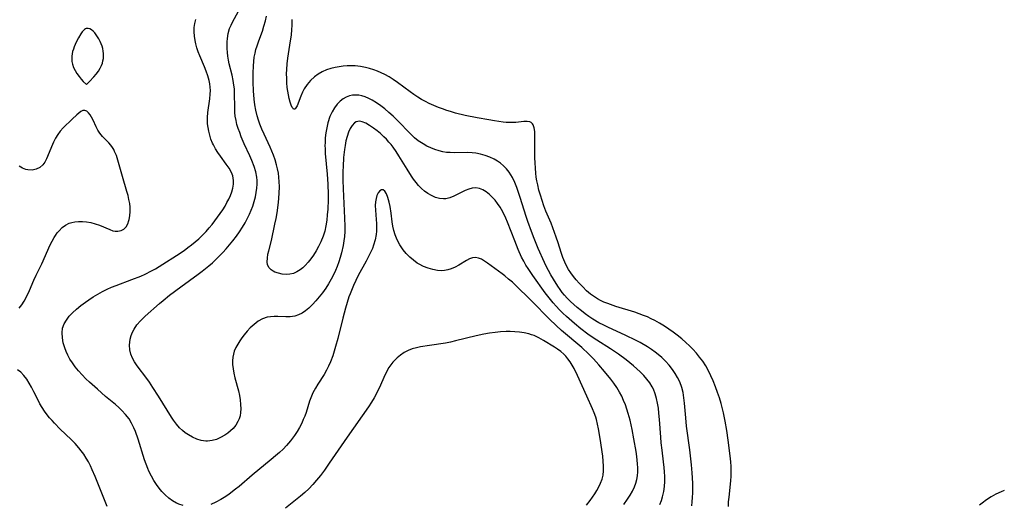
# Model space of a CAD drawing. Header units: inches. Extents: x 1073367 to 1082519, y 1569854 to 1574957.
# Tile 404 of 565: x 1081296 to 1081625, y 1572414 to 1572576. Entities that reach past the tile are written whole.
import ezdxf

# ---------------------------------------------------------------- set-up
doc = ezdxf.new("R2010")
doc.units = ezdxf.units.IN
doc.header["$MEASUREMENT"] = 0
doc.layers.add('CGG_CurvaNivelLidar_v1', color=7, linetype='Continuous', lineweight=30, true_color=0x008008)

msp = doc.modelspace()

# ---------------------------------------------------------------- linework, layer by layer
at = {"layer": 'CGG_CurvaNivelLidar_v1'}
for points in [[(1081509.9046, 1572414.0918, 74), (1081510.3893, 1572415.3582, 74), (1081510.7733, 1572416.6647, 74), (1081511.143, 1572418.3763, 74), (1081511.3871, 1572420.1256, 74), (1081511.5035, 1572421.7879, 74), (1081511.5183, 1572423.4663, 74), (1081511.4532, 1572424.9442, 74), (1081511.329, 1572426.4268, 74), (1081511.1067, 1572428.3383, 74), (1081510.594, 1572432.1788, 74), (1081510.3237, 1572434.6121, 74), (1081510.1615, 1572436.571, 74), (1081509.7707, 1572442.4389, 74), (1081509.5757, 1572444.5716, 74), (1081509.3707, 1572446.2361, 74), (1081509.105, 1572447.8734, 74), (1081508.761, 1572449.4735, 74), (1081508.3155, 1572451.0238, 74), (1081507.7379, 1572452.5082, 74), (1081507.305, 1572453.3729, 74), (1081506.4901, 1572454.6815, 74), (1081505.548, 1572455.9226, 74), (1081504.5065, 1572457.1091, 74), (1081503.3261, 1572458.3096, 74), (1081502.2056, 1572459.3534, 74), (1081501.0424, 1572460.3684, 74), (1081498.6231, 1572462.3274, 74), (1081496.0823, 1572464.2078, 74), (1081493.4076, 1572466.0106, 74), (1081488.7873, 1572468.9394, 74), (1081487.3245, 1572469.9186, 74), (1081485.8857, 1572470.9327, 74), (1081483.5204, 1572472.7087, 74), (1081481.339, 1572474.4709, 74), (1081478.6697, 1572476.7988, 74), (1081477.4928, 1572477.9083, 74), (1081476.3493, 1572479.0506, 74), (1081475.2425, 1572480.2275, 74), (1081474.2681, 1572481.3326, 74), (1081473.3246, 1572482.4646, 74), (1081471.5795, 1572484.7148, 74), (1081467.4443, 1572490.4668, 74), (1081465.8959, 1572492.77, 74), (1081465.1811, 1572493.9398, 74), (1081464.4383, 1572495.2723, 74), (1081463.7456, 1572496.6357, 74), (1081462.6081, 1572499.1498, 74), (1081461.4547, 1572502.0108, 74), (1081459.069, 1572508.2447, 74), (1081458.4684, 1572509.6668, 74), (1081457.8183, 1572511.049, 74), (1081457.0403, 1572512.4864, 74), (1081456.5322, 1572513.3214, 74), (1081455.7237, 1572514.5081, 74), (1081454.8599, 1572515.6185, 74), (1081453.9474, 1572516.6412, 74), (1081452.9902, 1572517.5595, 74), (1081451.913, 1572518.4074, 74), (1081450.7967, 1572519.0807, 74), (1081449.6497, 1572519.5419, 74), (1081448.478, 1572519.7414, 74), (1081447.2851, 1572519.6429, 74), (1081446.078, 1572519.3057, 74), (1081444.8617, 1572518.8049, 74), (1081441.0863, 1572516.9269, 74), (1081439.7957, 1572516.4172, 74), (1081438.4893, 1572516.1028, 74), (1081437.6739, 1572516.045, 74), (1081436.3384, 1572516.1802, 74), (1081435.0025, 1572516.5554, 74), (1081433.6831, 1572517.1323, 74), (1081432.3985, 1572517.8852, 74), (1081431.3422, 1572518.6557, 74), (1081430.334, 1572519.5322, 74), (1081429.3841, 1572520.508, 74), (1081428.5116, 1572521.5601, 74), (1081427.6892, 1572522.6838, 74), (1081427.0371, 1572523.6485, 74), (1081425.5815, 1572525.9316, 74), (1081422.7981, 1572530.426, 74), (1081421.8449, 1572531.8888, 74), (1081420.8479, 1572533.3076, 74), (1081420.1807, 1572534.179, 74), (1081419.4863, 1572535.0182, 74), (1081418.6554, 1572535.9359, 74), (1081417.791, 1572536.8008, 74), (1081416.6513, 1572537.8217, 74), (1081415.4908, 1572538.7619, 74), (1081414.3364, 1572539.6297, 74), (1081412.9991, 1572540.5613, 74), (1081411.7115, 1572541.3201, 74), (1081410.4796, 1572541.8153, 74), (1081409.6576, 1572541.9467, 74), (1081409.0797, 1572541.9032, 74), (1081408.5363, 1572541.7274, 74), (1081408.0225, 1572541.4162, 74), (1081407.1794, 1572540.532, 74), (1081406.5408, 1572539.489, 74), (1081405.9908, 1572538.2622, 74), (1081405.5242, 1572536.8953, 74), (1081405.1358, 1572535.4076, 74), (1081404.8256, 1572533.8395, 74), (1081404.6287, 1572532.5273, 74), (1081404.346, 1572529.8242, 74), (1081404.169, 1572526.8311, 74), (1081404.1297, 1572525.3354, 74), (1081404.1307, 1572522.3423, 74), (1081404.2128, 1572519.3564, 74), (1081404.6772, 1572509.6391, 74), (1081404.7531, 1572506.9107, 74), (1081404.7292, 1572505.2052, 74), (1081404.624, 1572503.5094, 74), (1081404.4488, 1572502.0102, 74), (1081404.2035, 1572500.5213, 74), (1081403.6681, 1572498.0914, 74), (1081403.2449, 1572496.5465, 74), (1081402.7614, 1572495.0197, 74), (1081402.2142, 1572493.5157, 74), (1081401.6335, 1572492.1191, 74), (1081400.9918, 1572490.751, 74), (1081400.1858, 1572489.2259, 74), (1081399.3118, 1572487.743, 74), (1081398.3769, 1572486.3053, 74), (1081397.2579, 1572484.7399, 74), (1081396.2082, 1572483.3701, 74), (1081395.1077, 1572482.0264, 74), (1081393.9684, 1572480.7613, 74), (1081392.7745, 1572479.6072, 74), (1081391.6657, 1572478.7117, 74), (1081390.5051, 1572477.9504, 74), (1081389.2961, 1572477.3472, 74), (1081388.0393, 1572476.9337, 74), (1081386.4681, 1572476.7101, 74), (1081385.1101, 1572476.6865, 74), (1081382.3534, 1572476.8019, 74), (1081381.1632, 1572476.8142, 74), (1081379.9888, 1572476.7441, 74), (1081378.8411, 1572476.5479, 74), (1081377.3035, 1572476.0095, 74), (1081375.8413, 1572475.2035, 74), (1081374.4671, 1572474.1904, 74), (1081373.1749, 1572473.0106, 74), (1081372.1477, 1572471.9078, 74), (1081371.1753, 1572470.7374, 74), (1081370.4001, 1572469.7197, 74), (1081369.6712, 1572468.673, 74), (1081369.0033, 1572467.5975, 74), (1081368.3813, 1572466.4232, 74), (1081367.8738, 1572465.2107, 74), (1081367.576, 1572464.2367, 74), (1081367.3746, 1572463.2387, 74), (1081367.2686, 1572462.0433, 74), (1081367.29, 1572460.8271, 74), (1081367.4582, 1572459.3513, 74), (1081367.742, 1572457.8614, 74), (1081368.1014, 1572456.3606, 74), (1081369.2241, 1572452.0299, 74), (1081369.5493, 1572450.496, 74), (1081369.8048, 1572448.9707, 74), (1081369.973, 1572447.4661, 74), (1081370.0309, 1572445.9958, 74), (1081369.9729, 1572444.8165, 74), (1081369.7875, 1572443.6794, 74), (1081369.4806, 1572442.6745, 74), (1081369.0541, 1572441.7138, 74), (1081368.3403, 1572440.5287, 74), (1081367.4673, 1572439.4404, 74), (1081366.6137, 1572438.6072, 74), (1081365.6756, 1572437.8533, 74), (1081364.6726, 1572437.1759, 74), (1081363.3098, 1572436.4187, 74), (1081361.8905, 1572435.8116, 74), (1081360.434, 1572435.3888, 74), (1081358.9562, 1572435.1983, 74), (1081358.3438, 1572435.2015, 74), (1081356.8615, 1572435.4083, 74), (1081355.3945, 1572435.851, 74), (1081353.957, 1572436.4844, 74), (1081352.5646, 1572437.2778, 74), (1081351.528, 1572437.9915, 74), (1081350.5407, 1572438.7886, 74), (1081349.6156, 1572439.6715, 74), (1081348.551, 1572440.9044, 74), (1081347.5722, 1572442.2418, 74), (1081346.8951, 1572443.2596, 74), (1081342.6133, 1572450.1648, 74), (1081340.6581, 1572453.1661, 74), (1081339.5192, 1572454.8452, 74), (1081338.6397, 1572456.0763, 74), (1081335.4082, 1572460.3746, 74), (1081334.5625, 1572461.6318, 74), (1081333.8457, 1572462.9082, 74), (1081333.3134, 1572464.222, 74), (1081332.9951, 1572465.7204, 74), (1081332.9294, 1572467.2568, 74), (1081333.0079, 1572468.2734, 74), (1081333.1756, 1572469.2858, 74), (1081333.4727, 1572470.4254, 74), (1081333.8848, 1572471.5355, 74), (1081334.4201, 1572472.6021, 74), (1081335.3774, 1572474.0007, 74), (1081336.5275, 1572475.3135, 74), (1081338.1791, 1572476.9096, 74), (1081342.9222, 1572481.0942, 74), (1081344.1586, 1572482.1568, 74), (1081346.2922, 1572483.9073, 74), (1081349.9759, 1572486.6927, 74), (1081355.8238, 1572490.9546, 74), (1081357.0939, 1572491.9185, 74), (1081359.3296, 1572493.7177, 74), (1081360.5398, 1572494.7683, 74), (1081361.721, 1572495.8498, 74), (1081362.8717, 1572496.9622, 74), (1081363.9884, 1572498.1074, 74), (1081365.1555, 1572499.3867, 74), (1081366.2814, 1572500.7021, 74), (1081367.368, 1572502.0493, 74), (1081368.552, 1572503.6152, 74), (1081369.5824, 1572505.0791, 74), (1081370.5599, 1572506.5738, 74), (1081371.4771, 1572508.0992, 74), (1081372.3211, 1572509.658, 74), (1081372.9409, 1572510.9477, 74), (1081373.5013, 1572512.2585, 74), (1081374.0004, 1572513.5873, 74), (1081374.5071, 1572515.182, 74), (1081374.9171, 1572516.7919, 74), (1081375.1879, 1572518.1975, 74), (1081375.3736, 1572519.6052, 74), (1081375.4648, 1572521.0101, 74), (1081375.4599, 1572522.1348, 74), (1081375.3727, 1572523.2523, 74), (1081375.0394, 1572525.0582, 74), (1081374.5168, 1572526.8441, 74), (1081373.7456, 1572528.8869, 74), (1081373.0611, 1572530.4545, 74), (1081371.189, 1572534.4779, 74), (1081370.2038, 1572536.7658, 74), (1081369.6625, 1572538.1606, 74), (1081369.1731, 1572539.5627, 74), (1081368.7668, 1572540.9057, 74), (1081368.4385, 1572542.2579, 74), (1081368.2097, 1572543.6118, 74), (1081368.0846, 1572544.928, 74), (1081368.0219, 1572546.5073, 74), (1081367.9777, 1572551.2419, 74), (1081367.8868, 1572552.7933, 74), (1081367.7552, 1572553.9954, 74), (1081367.5021, 1572555.5351, 74), (1081367.1029, 1572557.3911, 74), (1081366.2092, 1572561.0838, 74), (1081365.9286, 1572562.3844, 74), (1081365.6991, 1572563.6876, 74), (1081365.545, 1572564.9412, 74), (1081365.4593, 1572566.1942, 74), (1081365.4439, 1572567.4417, 74), (1081365.4891, 1572568.507, 74), (1081365.5862, 1572569.561, 74), (1081365.8572, 1572571.2414, 74), (1081366.3004, 1572572.8628, 74), (1081366.7853, 1572574.0734, 74), (1081367.3665, 1572575.2451, 74), (1081369.1704, 1572578.4249, 74)], [(1081350.8431, 1572413.6946, 74.5), (1081349.3088, 1572414.2002, 74.5), (1081348.8779, 1572414.3858, 74.5), (1081348.547, 1572414.5437, 74.5), (1081347.2274, 1572415.3098, 74.5), (1081345.9841, 1572416.2296, 74.5), (1081344.8129, 1572417.2745, 74.5), (1081343.7142, 1572418.4244, 74.5), (1081342.8243, 1572419.4928, 74.5), (1081341.8771, 1572420.7776, 74.5), (1081340.9999, 1572422.1248, 74.5), (1081340.1974, 1572423.5278, 74.5), (1081339.3988, 1572425.1584, 74.5), (1081338.9905, 1572426.1087, 74.5), (1081338.4484, 1572427.5041, 74.5), (1081337.95, 1572428.921, 74.5), (1081335.794, 1572435.8281, 74.5), (1081334.8785, 1572438.435, 74.5), (1081334.3532, 1572439.6943, 74.5), (1081333.6051, 1572441.2011, 74.5), (1081332.7332, 1572442.6276, 74.5), (1081331.6032, 1572444.106, 74.5), (1081330.3313, 1572445.484, 74.5), (1081329.2929, 1572446.4736, 74.5), (1081328.2078, 1572447.4308, 74.5), (1081324.9156, 1572450.1607, 74.5), (1081322.1738, 1572452.5006, 74.5), (1081319.5736, 1572454.8781, 74.5), (1081318.3714, 1572456.0424, 74.5), (1081317.1055, 1572457.3361, 74.5), (1081315.8972, 1572458.6681, 74.5), (1081314.7678, 1572460.0476, 74.5), (1081313.8628, 1572461.3011, 74.5), (1081313.045, 1572462.5946, 74.5), (1081312.3254, 1572463.9241, 74.5), (1081311.7751, 1572465.139, 74.5), (1081311.3097, 1572466.3695, 74.5), (1081310.8165, 1572468.0331, 74.5), (1081310.4997, 1572469.685, 74.5), (1081310.4021, 1572471.3036, 74.5), (1081310.5861, 1572472.8646, 74.5), (1081311.0996, 1572474.326, 74.5), (1081311.8357, 1572475.6248, 74.5), (1081312.7638, 1572476.8644, 74.5), (1081313.8441, 1572478.0467, 74.5), (1081315.1985, 1572479.3043, 74.5), (1081316.666, 1572480.4999, 74.5), (1081318.2159, 1572481.6408, 74.5), (1081319.2877, 1572482.3757, 74.5), (1081320.7786, 1572483.3436, 74.5), (1081322.3064, 1572484.2644, 74.5), (1081323.8708, 1572485.1279, 74.5), (1081325.4733, 1572485.9216, 74.5), (1081326.9347, 1572486.5626, 74.5), (1081328.4196, 1572487.1554, 74.5), (1081333.7022, 1572489.1029, 74.5), (1081336.686, 1572490.2901, 74.5), (1081338.1457, 1572490.9469, 74.5), (1081340.1922, 1572491.9903, 74.5), (1081341.5566, 1572492.7554, 74.5), (1081344.0435, 1572494.2493, 74.5), (1081348.5773, 1572497.1227, 74.5), (1081351.1371, 1572498.869, 74.5), (1081352.3868, 1572499.7836, 74.5), (1081353.6235, 1572500.7414, 74.5), (1081354.8304, 1572501.7341, 74.5), (1081356.0034, 1572502.7634, 74.5), (1081357.1361, 1572503.8335, 74.5), (1081358.4707, 1572505.2103, 74.5), (1081359.4882, 1572506.3492, 74.5), (1081360.4682, 1572507.519, 74.5), (1081361.4141, 1572508.7131, 74.5), (1081363.1987, 1572511.149, 74.5), (1081364.0259, 1572512.3873, 74.5), (1081364.7947, 1572513.6426, 74.5), (1081365.4296, 1572514.7942, 74.5), (1081366.007, 1572515.9527, 74.5), (1081366.5596, 1572517.1931, 74.5), (1081367.0246, 1572518.432, 74.5), (1081367.3739, 1572519.6701, 74.5), (1081367.5779, 1572520.9154, 74.5), (1081367.61, 1572522.149, 74.5), (1081367.5193, 1572522.9812, 74.5), (1081367.3506, 1572523.7254, 74.5), (1081366.9276, 1572524.8756, 74.5), (1081366.1543, 1572526.3008, 74.5), (1081365.2075, 1572527.6922, 74.5), (1081363.2819, 1572530.2813, 74.5), (1081362.4147, 1572531.5093, 74.5), (1081361.6025, 1572532.7744, 74.5), (1081360.8794, 1572534.0859, 74.5), (1081360.6027, 1572534.6705, 74.5), (1081360.0859, 1572535.9646, 74.5), (1081359.6688, 1572537.2933, 74.5), (1081359.3418, 1572538.6455, 74.5), (1081359.1224, 1572539.8649, 74.5), (1081358.9761, 1572541.0901, 74.5), (1081358.9113, 1572542.3163, 74.5), (1081358.9235, 1572543.2572, 74.5), (1081359.0686, 1572544.8998, 74.5), (1081359.7151, 1572549.4541, 74.5), (1081359.8584, 1572550.9764, 74.5), (1081359.8965, 1572552.1761, 74.5), (1081359.8456, 1572553.3714, 74.5), (1081359.7016, 1572554.493, 74.5), (1081359.4737, 1572555.6078, 74.5), (1081359.0469, 1572557.1338, 74.5), (1081358.5177, 1572558.6448, 74.5), (1081357.912, 1572560.1389, 74.5), (1081356.3166, 1572563.8328, 74.5), (1081355.8264, 1572565.1443, 74.5), (1081355.3929, 1572566.4687, 74.5), (1081355.0243, 1572567.8007, 74.5), (1081354.7703, 1572568.9368, 74.5), (1081354.5414, 1572570.3951, 74.5), (1081354.4407, 1572571.8446, 74.5), (1081354.4935, 1572573.2761, 74.5), (1081354.7045, 1572574.6092, 74.5), (1081355.0542, 1572575.9106, 74.5)], [(1081520.4923, 1572413.5797, 73.5), (1081520.661, 1572414.9659, 73.5), (1081520.7718, 1572416.3608, 73.5), (1081520.8349, 1572417.9688, 73.5), (1081520.8162, 1572421.2025, 73.5), (1081520.6603, 1572424.5823, 73.5), (1081520.4296, 1572427.3322, 73.5), (1081519.8558, 1572432.2937, 73.5), (1081518.8086, 1572440.1766, 73.5), (1081518.5166, 1572442.9647, 73.5), (1081518.1136, 1572447.9343, 73.5), (1081517.9169, 1572449.7111, 73.5), (1081517.6317, 1572451.453, 73.5), (1081517.2094, 1572453.1463, 73.5), (1081516.5089, 1572455.005, 73.5), (1081515.7957, 1572456.4438, 73.5), (1081514.9715, 1572457.834, 73.5), (1081514.0491, 1572459.1737, 73.5), (1081512.9471, 1572460.5649, 73.5), (1081511.7517, 1572461.8898, 73.5), (1081510.4697, 1572463.1428, 73.5), (1081509.3212, 1572464.137, 73.5), (1081508.3085, 1572464.9259, 73.5), (1081507.0198, 1572465.8359, 73.5), (1081505.6872, 1572466.6941, 73.5), (1081503.2854, 1572468.0877, 73.5), (1081501.7282, 1572468.9093, 73.5), (1081498.5571, 1572470.4598, 73.5), (1081492.4687, 1572473.2278, 73.5), (1081491.1212, 1572473.8728, 73.5), (1081489.503, 1572474.7162, 73.5), (1081487.5297, 1572475.8973, 73.5), (1081486.212, 1572476.7868, 73.5), (1081484.9251, 1572477.7214, 73.5), (1081483.6646, 1572478.6914, 73.5), (1081482.2928, 1572479.8055, 73.5), (1081481.1423, 1572480.8002, 73.5), (1081480.0308, 1572481.8334, 73.5), (1081478.9689, 1572482.9137, 73.5), (1081478.0801, 1572483.9167, 73.5), (1081477.3226, 1572484.8572, 73.5), (1081476.6003, 1572485.8279, 73.5), (1081475.8137, 1572486.9644, 73.5), (1081474.3318, 1572489.3109, 73.5), (1081473.5076, 1572490.723, 73.5), (1081472.7183, 1572492.1577, 73.5), (1081471.9701, 1572493.6164, 73.5), (1081471.4099, 1572494.7873, 73.5), (1081469.2956, 1572499.5258, 73.5), (1081467.9079, 1572502.8534, 73.5), (1081466.9968, 1572505.1987, 73.5), (1081465.8031, 1572508.4779, 73.5), (1081465.2387, 1572510.1288, 73.5), (1081463.2246, 1572516.5399, 73.5), (1081462.45, 1572518.8894, 73.5), (1081462.1084, 1572519.8364, 73.5), (1081461.4211, 1572521.5579, 73.5), (1081460.6405, 1572523.203, 73.5), (1081460.1303, 1572524.1099, 73.5), (1081459.5677, 1572524.9734, 73.5), (1081458.6721, 1572526.1068, 73.5), (1081457.6635, 1572527.1315, 73.5), (1081456.6965, 1572527.9325, 73.5), (1081455.6615, 1572528.6501, 73.5), (1081454.57, 1572529.2887, 73.5), (1081453.1033, 1572529.9942, 73.5), (1081451.5773, 1572530.5735, 73.5), (1081450.0058, 1572531.0203, 73.5), (1081448.4716, 1572531.3088, 73.5), (1081447.2821, 1572531.4308, 73.5), (1081445.7735, 1572531.4949, 73.5), (1081441.2302, 1572531.4572, 73.5), (1081439.9434, 1572531.4787, 73.5), (1081438.67, 1572531.5735, 73.5), (1081437.4142, 1572531.7743, 73.5), (1081436.1722, 1572532.0738, 73.5), (1081434.7961, 1572532.5101, 73.5), (1081433.4442, 1572533.0424, 73.5), (1081432.1235, 1572533.6658, 73.5), (1081430.8427, 1572534.3803, 73.5), (1081429.7296, 1572535.107, 73.5), (1081429.2689, 1572535.4427, 73.5), (1081428.0332, 1572536.4571, 73.5), (1081426.8494, 1572537.5616, 73.5), (1081422.1085, 1572542.3971, 73.5), (1081420.8619, 1572543.6146, 73.5), (1081419.479, 1572544.8986, 73.5), (1081418.0868, 1572546.089, 73.5), (1081416.7211, 1572547.1535, 73.5), (1081415.3254, 1572548.1293, 73.5), (1081413.9019, 1572548.9924, 73.5), (1081412.7503, 1572549.5791, 73.5), (1081411.5894, 1572550.0622, 73.5), (1081410.4265, 1572550.4259, 73.5), (1081409.3933, 1572550.6316, 73.5), (1081408.3695, 1572550.7034, 73.5), (1081407.3484, 1572550.6221, 73.5), (1081406.3487, 1572550.4008, 73.5), (1081405.2267, 1572549.9912, 73.5), (1081404.1638, 1572549.4265, 73.5), (1081403.1835, 1572548.7063, 73.5), (1081402.1722, 1572547.6753, 73.5), (1081401.2882, 1572546.4748, 73.5), (1081400.518, 1572545.145, 73.5), (1081399.7793, 1572543.5146, 73.5), (1081399.1162, 1572541.4731, 73.5), (1081398.7226, 1572539.7798, 73.5), (1081398.4399, 1572538.1365, 73.5), (1081398.2417, 1572536.4677, 73.5), (1081398.1322, 1572534.7825, 73.5), (1081398.1135, 1572533.8221, 73.5), (1081398.1323, 1572532.7694, 73.5), (1081398.2221, 1572531.2377, 73.5), (1081398.8592, 1572524.3097, 73.5), (1081399.053, 1572520.9839, 73.5), (1081399.1365, 1572517.4934, 73.5), (1081399.1332, 1572515.75, 73.5), (1081399.0386, 1572512.6465, 73.5), (1081398.9075, 1572510.7843, 73.5), (1081398.7072, 1572508.9381, 73.5), (1081398.425, 1572507.1154, 73.5), (1081398.0412, 1572505.3265, 73.5), (1081397.5281, 1572503.5853, 73.5), (1081396.7799, 1572501.733, 73.5), (1081396.0173, 1572500.2148, 73.5), (1081395.1699, 1572498.7457, 73.5), (1081394.2607, 1572497.327, 73.5), (1081393.3953, 1572496.0924, 73.5), (1081392.4868, 1572494.9255, 73.5), (1081391.5252, 1572493.8522, 73.5), (1081390.6923, 1572493.0633, 73.5), (1081389.8229, 1572492.3682, 73.5), (1081388.7563, 1572491.6884, 73.5), (1081387.6442, 1572491.1992, 73.5), (1081386.3986, 1572490.9209, 73.5), (1081385.1262, 1572490.8578, 73.5), (1081383.8364, 1572490.9657, 73.5), (1081382.5941, 1572491.2238, 73.5), (1081381.445, 1572491.6228, 73.5), (1081380.7832, 1572491.9511, 73.5), (1081380.195, 1572492.337, 73.5), (1081379.461, 1572493.0717, 73.5), (1081378.9987, 1572494.045, 73.5), (1081378.852, 1572495.069, 73.5), (1081378.9019, 1572496.2714, 73.5), (1081379.1063, 1572497.5724, 73.5), (1081379.3637, 1572498.7159, 73.5), (1081380.2374, 1572502.1926, 73.5), (1081381.4297, 1572507.585, 73.5), (1081381.8034, 1572509.4578, 73.5), (1081382.1232, 1572511.3748, 73.5), (1081382.566, 1572514.8259, 73.5), (1081382.8224, 1572517.8694, 73.5), (1081382.898, 1572520.1946, 73.5), (1081382.8665, 1572521.7509, 73.5), (1081382.7525, 1572523.2961, 73.5), (1081382.5659, 1572524.6892, 73.5), (1081382.303, 1572526.0688, 73.5), (1081381.968, 1572527.4331, 73.5), (1081381.4736, 1572529.0587, 73.5), (1081380.9026, 1572530.6636, 73.5), (1081379.8456, 1572533.2571, 73.5), (1081377.8145, 1572537.6035, 73.5), (1081377.0682, 1572539.2724, 73.5), (1081376.3843, 1572540.9605, 73.5), (1081375.8949, 1572542.3526, 73.5), (1081375.4806, 1572543.7649, 73.5), (1081375.0692, 1572545.6147, 73.5), (1081374.7635, 1572547.4915, 73.5), (1081374.5328, 1572549.3797, 73.5), (1081374.3154, 1572552.1227, 73.5), (1081374.1863, 1572554.9982, 73.5), (1081374.1541, 1572556.4957, 73.5), (1081374.1543, 1572557.9891, 73.5), (1081374.2411, 1572560.4896, 73.5), (1081374.3539, 1572561.9208, 73.5), (1081374.5375, 1572563.3398, 73.5), (1081374.7836, 1572564.6303, 73.5), (1081375.0984, 1572565.9076, 73.5), (1081375.4728, 1572567.1707, 73.5), (1081376.0352, 1572568.803, 73.5), (1081377.235, 1572572.0394, 73.5), (1081377.777, 1572573.668, 73.5), (1081378.2575, 1572575.4756, 73.5), (1081378.5713, 1572577.0768, 73.5)], [(1081532.79, 1572413.4563, 73), (1081532.8203, 1572414.9867, 73), (1081532.9435, 1572416.52, 73), (1081533.5791, 1572421.9328, 73), (1081533.6859, 1572423.5557, 73), (1081533.7014, 1572425.1248, 73), (1081533.6438, 1572426.7004, 73), (1081533.5324, 1572428.2817, 73), (1081533.3393, 1572430.3069, 73), (1081532.7057, 1572435.4972, 73), (1081532.2112, 1572438.8065, 73), (1081531.6756, 1572441.8443, 73), (1081531.0727, 1572444.7047, 73), (1081530.2814, 1572447.7704, 73), (1081529.7286, 1572449.6358, 73), (1081529.128, 1572451.4841, 73), (1081528.4762, 1572453.3114, 73), (1081527.6693, 1572455.3383, 73), (1081526.907, 1572457.0511, 73), (1081526.0751, 1572458.7244, 73), (1081525.1598, 1572460.3471, 73), (1081524.1876, 1572461.848, 73), (1081523.1293, 1572463.289, 73), (1081522.0407, 1572464.6106, 73), (1081520.8849, 1572465.8761, 73), (1081519.7541, 1572467.0041, 73), (1081518.5822, 1572468.0927, 73), (1081517.1439, 1572469.3482, 73), (1081515.6626, 1572470.5515, 73), (1081514.2758, 1572471.5943, 73), (1081512.8609, 1572472.5931, 73), (1081511.4273, 1572473.5544, 73), (1081509.7901, 1572474.5842, 73), (1081508.2019, 1572475.4625, 73), (1081506.9566, 1572476.0729, 73), (1081505.6866, 1572476.6401, 73), (1081504.3967, 1572477.1703, 73), (1081502.9893, 1572477.7034, 73), (1081501.4881, 1572478.2201, 73), (1081495.2253, 1572480.1914, 73), (1081492.5289, 1572481.1181, 73), (1081491.2205, 1572481.6396, 73), (1081490.1117, 1572482.1455, 73), (1081489.0411, 1572482.7107, 73), (1081488.0088, 1572483.3481, 73), (1081486.7458, 1572484.2651, 73), (1081485.4115, 1572485.4191, 73), (1081484.1521, 1572486.6651, 73), (1081482.9426, 1572487.9686, 73), (1081481.9833, 1572489.0573, 73), (1081481.059, 1572490.1725, 73), (1081480.1872, 1572491.3237, 73), (1081479.3884, 1572492.5227, 73), (1081478.6092, 1572493.9242, 73), (1081478.1437, 1572494.9248, 73), (1081477.5231, 1572496.5015, 73), (1081476.9741, 1572498.1213, 73), (1081475.9359, 1572501.4242, 73), (1081475.316, 1572503.2652, 73), (1081474.7526, 1572504.8199, 73), (1081473.5455, 1572507.9117, 73), (1081471.8639, 1572511.9954, 73), (1081471.1905, 1572513.7312, 73), (1081470.5512, 1572515.5559, 73), (1081470.0064, 1572517.2735, 73), (1081469.5169, 1572519.0051, 73), (1081469.0964, 1572520.7506, 73), (1081468.8431, 1572522.0246, 73), (1081468.6337, 1572523.3035, 73), (1081468.4685, 1572524.5869, 73), (1081468.3192, 1572526.3157, 73), (1081468.2353, 1572528.0359, 73), (1081468.1941, 1572529.7361, 73), (1081468.1477, 1572535.0398, 73), (1081468.1994, 1572537.0937, 73), (1081468.1608, 1572538.5152, 73), (1081467.9788, 1572539.7778, 73), (1081467.5929, 1572540.8088, 73), (1081467.3647, 1572541.1372, 73), (1081467.1394, 1572541.3647, 73), (1081466.8761, 1572541.5526, 73), (1081466.533, 1572541.7138, 73), (1081465.5883, 1572541.8865, 73), (1081464.45, 1572541.8404, 73), (1081461.7846, 1572541.5415, 73), (1081460.2296, 1572541.5058, 73), (1081458.586, 1572541.5915, 73), (1081457.5459, 1572541.6972, 73), (1081454.6399, 1572542.1058, 73), (1081452.7579, 1572542.4181, 73), (1081448.9334, 1572543.1153, 73), (1081444.8949, 1572543.9265, 73), (1081441.6366, 1572544.7103, 73), (1081440.0278, 1572545.1622, 73), (1081438.7331, 1572545.5682, 73), (1081437.3311, 1572546.0577, 73), (1081435.9487, 1572546.5909, 73), (1081434.4305, 1572547.2332, 73), (1081432.9371, 1572547.9177, 73), (1081431.6306, 1572548.559, 73), (1081430.3512, 1572549.2405, 73), (1081429.1073, 1572549.9765, 73), (1081427.801, 1572550.8469, 73), (1081426.5222, 1572551.766, 73), (1081422.3664, 1572554.8601, 73), (1081420.8593, 1572555.9202, 73), (1081419.5099, 1572556.7702, 73), (1081418.1208, 1572557.5494, 73), (1081416.9093, 1572558.154, 73), (1081415.6729, 1572558.6978, 73), (1081414.4114, 1572559.1715, 73), (1081413.0187, 1572559.5962, 73), (1081411.6039, 1572559.9383, 73), (1081409.9296, 1572560.2417, 73), (1081408.2406, 1572560.4255, 73), (1081406.8735, 1572560.4732, 73), (1081405.505, 1572560.4393, 73), (1081404.164, 1572560.3355, 73), (1081402.8328, 1572560.1628, 73), (1081401.5182, 1572559.9177, 73), (1081400.0736, 1572559.5501, 73), (1081398.6711, 1572559.0805, 73), (1081397.2252, 1572558.455, 73), (1081395.8623, 1572557.7009, 73), (1081394.6058, 1572556.8092, 73), (1081393.2992, 1572555.5851, 73), (1081392.1672, 1572554.2112, 73), (1081391.2117, 1572552.7387, 73), (1081390.6232, 1572551.6139, 73), (1081390.072, 1572550.3611, 73), (1081388.8135, 1572547.1131, 73), (1081388.4461, 1572546.399, 73), (1081388.2327, 1572546.1223, 73), (1081387.9186, 1572545.9398, 73), (1081387.6104, 1572546.0395, 73), (1081387.4717, 1572546.1652, 73), (1081387.1694, 1572546.6037, 73), (1081386.8228, 1572547.3827, 73), (1081386.499, 1572548.3727, 73), (1081386.1982, 1572549.5224, 73), (1081385.9224, 1572550.7907, 73), (1081385.7054, 1572551.9857, 73), (1081385.5338, 1572553.236, 73), (1081385.4121, 1572554.7371, 73), (1081385.3534, 1572556.2824, 73), (1081385.3378, 1572557.7497, 73), (1081385.3702, 1572559.2344, 73), (1081385.5012, 1572561.132, 73), (1081385.7285, 1572563.033, 73), (1081386.4351, 1572567.2948, 73), (1081386.9316, 1572570.7464, 73), (1081387.1032, 1572572.4713, 73), (1081387.1874, 1572573.9977, 73), (1081387.1801, 1572575.9434, 73)], [(1081296.0825, 1572479.5783, 75), (1081296.9576, 1572480.7334, 75), (1081297.7349, 1572481.9404, 75), (1081298.7661, 1572483.8272, 75), (1081299.5625, 1572485.5146, 75), (1081300.9909, 1572488.9601, 75), (1081301.7352, 1572490.6491, 75), (1081303.6041, 1572494.3319, 75), (1081305.6532, 1572498.9452, 75), (1081306.359, 1572500.4543, 75), (1081307.1014, 1572501.9204, 75), (1081307.8101, 1572503.1743, 75), (1081308.2444, 1572503.8586, 75), (1081308.8128, 1572504.6698, 75), (1081309.42, 1572505.4273, 75), (1081310.4332, 1572506.4494, 75), (1081311.5521, 1572507.2878, 75), (1081312.7733, 1572507.9033, 75), (1081313.6836, 1572508.1825, 75), (1081314.6371, 1572508.3626, 75), (1081315.9062, 1572508.4882, 75), (1081317.2136, 1572508.5041, 75), (1081318.5393, 1572508.406, 75), (1081320.0166, 1572508.1572, 75), (1081321.4684, 1572507.7795, 75), (1081322.8687, 1572507.2917, 75), (1081326.2943, 1572505.79, 75), (1081327.3668, 1572505.4311, 75), (1081328.1705, 1572505.2752, 75), (1081328.9759, 1572505.2479, 75), (1081330.0762, 1572505.4594, 75), (1081331.0317, 1572505.9728, 75), (1081331.7379, 1572506.7169, 75), (1081332.2876, 1572507.6745, 75), (1081332.6994, 1572508.7948, 75), (1081332.7992, 1572509.1619, 75), (1081333.0496, 1572510.4534, 75), (1081333.1679, 1572511.826, 75), (1081333.1399, 1572513.2532, 75), (1081332.9843, 1572514.5441, 75), (1081332.7295, 1572515.8546, 75), (1081332.4041, 1572517.1804, 75), (1081332.0234, 1572518.5476, 75), (1081330.5217, 1572523.4709, 75), (1081329.0096, 1572529.0011, 75), (1081328.5191, 1572530.5035, 75), (1081327.9278, 1572531.9197, 75), (1081327.6187, 1572532.5165, 75), (1081327.185, 1572533.2325, 75), (1081326.6355, 1572533.9958, 75), (1081326.0419, 1572534.7071, 75), (1081323.9455, 1572536.8855, 75), (1081323.0073, 1572538.0071, 75), (1081322.3565, 1572539.0297, 75), (1081321.7938, 1572540.1084, 75), (1081320.7463, 1572542.2692, 75), (1081320.217, 1572543.2713, 75), (1081319.7446, 1572544.0682, 75), (1081319.1936, 1572544.8208, 75), (1081318.6141, 1572545.3566, 75), (1081317.995, 1572545.6033, 75), (1081317.3691, 1572545.5223, 75), (1081316.6959, 1572545.187, 75), (1081315.9725, 1572544.6623, 75), (1081315.3323, 1572544.1222, 75), (1081313.7659, 1572542.6583, 75), (1081310.8113, 1572539.7589, 75), (1081309.7803, 1572538.6193, 75), (1081308.948, 1572537.4871, 75), (1081308.2053, 1572536.2647, 75), (1081307.5461, 1572534.9802, 75), (1081307.1696, 1572534.1482, 75), (1081305.2118, 1572529.4112, 75), (1081304.6741, 1572528.3584, 75), (1081304.0299, 1572527.4504, 75), (1081302.9908, 1572526.5577, 75), (1081301.7601, 1572525.9617, 75), (1081300.4113, 1572525.6675, 75), (1081299.009, 1572525.7059, 75), (1081298.3514, 1572525.8524, 75), (1081297.2122, 1572526.2946, 75), (1081296.0932, 1572526.935, 75)], [(1081497.8297, 1572414.0674, 74.5), (1081499.0932, 1572415.8187, 74.5), (1081499.9564, 1572417.1717, 74.5), (1081500.7268, 1572418.5578, 74.5), (1081501.3821, 1572419.981, 74.5), (1081501.8178, 1572421.1849, 74.5), (1081502.152, 1572422.4136, 74.5), (1081502.3772, 1572423.6638, 74.5), (1081502.4914, 1572424.9886, 74.5), (1081502.5019, 1572426.3299, 74.5), (1081502.4321, 1572427.6845, 74.5), (1081502.1795, 1572430.0345, 74.5), (1081501.9223, 1572431.7941, 74.5), (1081501.2258, 1572435.9291, 74.5), (1081500.6167, 1572439.0729, 74.5), (1081500.2779, 1572440.6382, 74.5), (1081499.9109, 1572442.1947, 74.5), (1081499.3216, 1572444.385, 74.5), (1081498.8637, 1572445.8397, 74.5), (1081498.3546, 1572447.273, 74.5), (1081497.77, 1572448.7347, 74.5), (1081497.1239, 1572450.1648, 74.5), (1081496.4084, 1572451.5568, 74.5), (1081495.4891, 1572453.1003, 74.5), (1081494.5094, 1572454.5298, 74.5), (1081493.4635, 1572455.9183, 74.5), (1081491.4362, 1572458.4394, 74.5), (1081489.5134, 1572460.7223, 74.5), (1081487.7647, 1572462.675, 74.5), (1081486.2098, 1572464.2511, 74.5), (1081483.7925, 1572466.4543, 74.5), (1081477.0492, 1572472.1499, 74.5), (1081475.2411, 1572473.7846, 74.5), (1081473.0262, 1572475.9098, 74.5), (1081471.9429, 1572476.9974, 74.5), (1081468.223, 1572480.852, 74.5), (1081465.4453, 1572483.6228, 74.5), (1081463.0778, 1572485.931, 74.5), (1081460.6435, 1572488.2095, 74.5), (1081459.3918, 1572489.3161, 74.5), (1081458.12, 1572490.3615, 74.5), (1081457.2366, 1572491.0328, 74.5), (1081452.3319, 1572494.6028, 74.5), (1081451.325, 1572495.288, 74.5), (1081450.3089, 1572495.8844, 74.5), (1081449.3106, 1572496.3032, 74.5), (1081448.3136, 1572496.4748, 74.5), (1081447.3341, 1572496.3558, 74.5), (1081446.3386, 1572496.0055, 74.5), (1081445.3247, 1572495.4913, 74.5), (1081442.8226, 1572493.977, 74.5), (1081441.546, 1572493.2757, 74.5), (1081440.2088, 1572492.6842, 74.5), (1081439.138, 1572492.3448, 74.5), (1081438.0371, 1572492.1367, 74.5), (1081436.8885, 1572492.0791, 74.5), (1081435.7209, 1572492.1592, 74.5), (1081434.1499, 1572492.441, 74.5), (1081432.5792, 1572492.8962, 74.5), (1081431.032, 1572493.5106, 74.5), (1081429.5337, 1572494.2821, 74.5), (1081428.9295, 1572494.6524, 74.5), (1081427.6223, 1572495.5911, 74.5), (1081426.3944, 1572496.6548, 74.5), (1081425.2514, 1572497.825, 74.5), (1081424.2044, 1572499.0907, 74.5), (1081423.1295, 1572500.6685, 74.5), (1081422.2186, 1572502.3469, 74.5), (1081421.4963, 1572504.1124, 74.5), (1081421.0941, 1572505.4921, 74.5), (1081420.7938, 1572506.938, 74.5), (1081420.5706, 1572508.3989, 74.5), (1081420.2062, 1572511.3013, 74.5), (1081419.8542, 1572513.5282, 74.5), (1081419.534, 1572515.0095, 74.5), (1081419.131, 1572516.4608, 74.5), (1081418.6708, 1572517.6852, 74.5), (1081418.1479, 1572518.5933, 74.5), (1081417.5538, 1572519.0692, 74.5), (1081416.9978, 1572519.0576, 74.5), (1081416.4308, 1572518.711, 74.5), (1081415.901, 1572518.0895, 74.5), (1081415.459, 1572517.2375, 74.5), (1081415.1557, 1572516.2296, 74.5), (1081414.9751, 1572515.0831, 74.5), (1081414.9123, 1572513.8369, 74.5), (1081414.9767, 1572512.2443, 74.5), (1081415.2346, 1572509.2005, 74.5), (1081415.3202, 1572507.8005, 74.5), (1081415.352, 1572506.392, 74.5), (1081415.3195, 1572505.2554, 74.5), (1081415.2136, 1572504.1243, 74.5), (1081414.8709, 1572502.3724, 74.5), (1081414.3465, 1572500.6425, 74.5), (1081413.9268, 1572499.5258, 74.5), (1081413.456, 1572498.4193, 74.5), (1081412.7017, 1572496.8413, 74.5), (1081411.883, 1572495.2807, 74.5), (1081409.2043, 1572490.4556, 74.5), (1081408.3761, 1572488.7963, 74.5), (1081407.6065, 1572487.1064, 74.5), (1081406.4834, 1572484.3636, 74.5), (1081406.1008, 1572483.3258, 74.5), (1081405.4812, 1572481.4502, 74.5), (1081404.9276, 1572479.5508, 74.5), (1081404.0638, 1572476.2431, 74.5), (1081402.3973, 1572469.4654, 74.5), (1081401.6848, 1572466.8476, 74.5), (1081401.2121, 1572465.2615, 74.5), (1081400.7003, 1572463.6976, 74.5), (1081399.957, 1572461.7233, 74.5), (1081399.3119, 1572460.2607, 74.5), (1081398.5999, 1572458.8422, 74.5), (1081397.8228, 1572457.4733, 74.5), (1081395.7205, 1572454.2188, 74.5), (1081394.9084, 1572452.8865, 74.5), (1081394.0783, 1572451.3047, 74.5), (1081393.3841, 1572449.6688, 74.5), (1081392.9894, 1572448.5155, 74.5), (1081391.8251, 1572444.8237, 74.5), (1081391.3711, 1572443.5645, 74.5), (1081390.8942, 1572442.3891, 74.5), (1081390.3679, 1572441.2285, 74.5), (1081389.6371, 1572439.7967, 74.5), (1081388.8298, 1572438.3998, 74.5), (1081387.9439, 1572437.0455, 74.5), (1081387.2917, 1572436.1496, 74.5), (1081386.6034, 1572435.2774, 74.5), (1081385.2906, 1572433.7756, 74.5), (1081384.1306, 1572432.5852, 74.5), (1081382.9176, 1572431.4371, 74.5), (1081381.6618, 1572430.3251, 74.5), (1081380.2126, 1572429.1117, 74.5), (1081373.8482, 1572423.878, 74.5), (1081369.4463, 1572420.1038, 74.5), (1081368.2747, 1572419.134, 74.5), (1081366.1132, 1572417.4894, 74.5), (1081365.003, 1572416.7258, 74.5), (1081363.3893, 1572415.7248, 74.5), (1081361.7346, 1572414.8444, 74.5), (1081360.0371, 1572414.1181, 74.5)], [(1081485.3878, 1572413.8198, 75), (1081486.5716, 1572415.3577, 75), (1081487.3638, 1572416.461, 75), (1081488.1118, 1572417.579, 75), (1081488.8432, 1572418.78, 75), (1081489.5027, 1572419.9977, 75), (1081490.0783, 1572421.2302, 75), (1081490.5669, 1572422.5246, 75), (1081490.9107, 1572423.8432, 75), (1081491.0904, 1572425.3141, 75), (1081491.1083, 1572426.8199, 75), (1081490.9996, 1572428.5179, 75), (1081490.8012, 1572430.2443, 75), (1081489.9188, 1572436.1149, 75), (1081489.3959, 1572439.3015, 75), (1081489.0763, 1572440.8801, 75), (1081488.688, 1572442.439, 75), (1081488.4552, 1572443.2236, 75), (1081487.9605, 1572444.6394, 75), (1081487.39, 1572446.0371, 75), (1081485.4841, 1572450.1792, 75), (1081482.3675, 1572457.1307, 75), (1081481.2443, 1572459.4688, 75), (1081480.6358, 1572460.5893, 75), (1081479.9581, 1572461.6825, 75), (1081479.2071, 1572462.7103, 75), (1081478.4471, 1572463.5805, 75), (1081477.8074, 1572464.2149, 75), (1081476.813, 1572465.0716, 75), (1081475.7601, 1572465.8586, 75), (1081474.7169, 1572466.5567, 75), (1081471.0653, 1572468.8069, 75), (1081469.5303, 1572469.6798, 75), (1081467.9364, 1572470.4184, 75), (1081467.0378, 1572470.7349, 75), (1081466.1134, 1572470.9984, 75), (1081464.6056, 1572471.3296, 75), (1081463.0565, 1572471.5669, 75), (1081461.4767, 1572471.7162, 75), (1081459.8749, 1572471.7772, 75), (1081458.5622, 1572471.7605, 75), (1081456.7347, 1572471.6557, 75), (1081454.8639, 1572471.4724, 75), (1081452.9908, 1572471.2236, 75), (1081451.1207, 1572470.9131, 75), (1081448.6266, 1572470.3997, 75), (1081441.6824, 1572468.6501, 75), (1081439.9892, 1572468.269, 75), (1081438.2937, 1572467.9425, 75), (1081433.05, 1572467.1765, 75), (1081430.0281, 1572466.6821, 75), (1081428.6185, 1572466.3764, 75), (1081427.2387, 1572465.9663, 75), (1081425.9129, 1572465.4368, 75), (1081424.5912, 1572464.7428, 75), (1081423.347, 1572463.922, 75), (1081422.1856, 1572462.9891, 75), (1081421.4395, 1572462.2853, 75), (1081420.7447, 1572461.5289, 75), (1081420.0652, 1572460.6591, 75), (1081419.4492, 1572459.7332, 75), (1081418.5783, 1572458.1581, 75), (1081417.7957, 1572456.5033, 75), (1081416.631, 1572453.8899, 75), (1081415.2938, 1572451.1403, 75), (1081414.4981, 1572449.6514, 75), (1081413.6508, 1572448.1872, 75), (1081412.6664, 1572446.6341, 75), (1081410.5605, 1572443.6042, 75), (1081407.6328, 1572439.5847, 75), (1081405.4935, 1572436.555, 75), (1081399.5431, 1572427.8246, 75), (1081397.9429, 1572425.5382, 75), (1081396.5834, 1572423.7086, 75), (1081395.3484, 1572422.1845, 75), (1081394.0513, 1572420.7177, 75), (1081392.6857, 1572419.3184, 75), (1081391.351, 1572418.0856, 75), (1081389.9684, 1572416.902, 75), (1081384.9855, 1572412.8474, 75)], [(1081325.4993, 1572413.3926, 75), (1081324.7988, 1572415.0389, 75), (1081321.4676, 1572423.3691, 75), (1081320.4942, 1572425.6406, 75), (1081319.8611, 1572426.9837, 75), (1081319.1838, 1572428.298, 75), (1081318.4553, 1572429.5776, 75), (1081317.6659, 1572430.815, 75), (1081316.8094, 1572431.9998, 75), (1081316.0392, 1572432.9555, 75), (1081314.7585, 1572434.3825, 75), (1081313.4093, 1572435.756, 75), (1081309.8198, 1572439.2203, 75), (1081307.8859, 1572441.1639, 75), (1081307.0609, 1572442.0532, 75), (1081306.2128, 1572443.0316, 75), (1081305.406, 1572444.0381, 75), (1081304.5525, 1572445.2045, 75), (1081303.7604, 1572446.4044, 75), (1081303.0349, 1572447.6358, 75), (1081302.3719, 1572448.9036, 75), (1081300.9998, 1572451.7096, 75), (1081300.2293, 1572453.2038, 75), (1081299.4415, 1572454.5936, 75), (1081298.5886, 1572455.9202, 75), (1081297.652, 1572457.1368, 75), (1081296.5986, 1572458.2032, 75), (1081295.5424, 1572459.0022, 75)], [(1081624.797, 1572418.6941, 73), (1081623.722, 1572418.2767, 73), (1081621.9476, 1572417.4641, 73), (1081620.3815, 1572416.6195, 73), (1081618.8823, 1572415.6733, 73), (1081617.3966, 1572414.5627, 73), (1081616.526, 1572413.8167, 73)]]:
    msp.add_polyline3d(points, dxfattribs=at)
msp.add_polyline3d([(1081318.5, 1572554.2086, 75), (1081319.5587, 1572555.2161, 75), (1081321.0268, 1572556.7669, 75), (1081321.807, 1572557.709, 75), (1081322.5362, 1572558.7209, 75), (1081323.0808, 1572559.6261, 75), (1081323.524, 1572560.5254, 75), (1081323.851, 1572561.382, 75), (1081324.0546, 1572562.1692, 75), (1081324.1835, 1572562.9478, 75), (1081324.2409, 1572563.7327, 75), (1081324.2156, 1572564.557, 75), (1081324.1157, 1572565.3813, 75), (1081323.9544, 1572566.2009, 75), (1081323.7388, 1572567.0105, 75), (1081323.4711, 1572567.8036, 75), (1081323.1489, 1572568.5723, 75), (1081322.7066, 1572569.4218, 75), (1081322.2663, 1572570.1413, 75), (1081321.795, 1572570.8191, 75), (1081321.3002, 1572571.4439, 75), (1081320.7868, 1572571.9985, 75), (1081320.2581, 1572572.4589, 75), (1081319.7156, 1572572.7928, 75), (1081319.1298, 1572572.9629, 75), (1081318.7491, 1572572.95, 75), (1081318.4431, 1572572.8606, 75), (1081318.2196, 1572572.7505, 75), (1081317.9034, 1572572.5338, 75), (1081317.5966, 1572572.2608, 75), (1081317.1389, 1572571.7529, 75), (1081316.6968, 1572571.1634, 75), (1081315.8567, 1572569.82, 75), (1081315.0862, 1572568.3424, 75), (1081314.4324, 1572566.8073, 75), (1081314.1628, 1572566.0318, 75), (1081313.9351, 1572565.2484, 75), (1081313.7592, 1572564.4595, 75), (1081313.6497, 1572563.6667, 75), (1081313.6217, 1572562.7908, 75), (1081313.6844, 1572561.9145, 75), (1081313.8855, 1572560.9623, 75), (1081314.241, 1572559.9394, 75), (1081314.7382, 1572558.8993, 75), (1081315.3805, 1572557.8515, 75), (1081316.0935, 1572556.8734, 75), (1081316.8128, 1572555.9979, 75), (1081317.476, 1572555.2588, 75)], close=True, dxfattribs=at)

doc.saveas('drawing.dxf')
